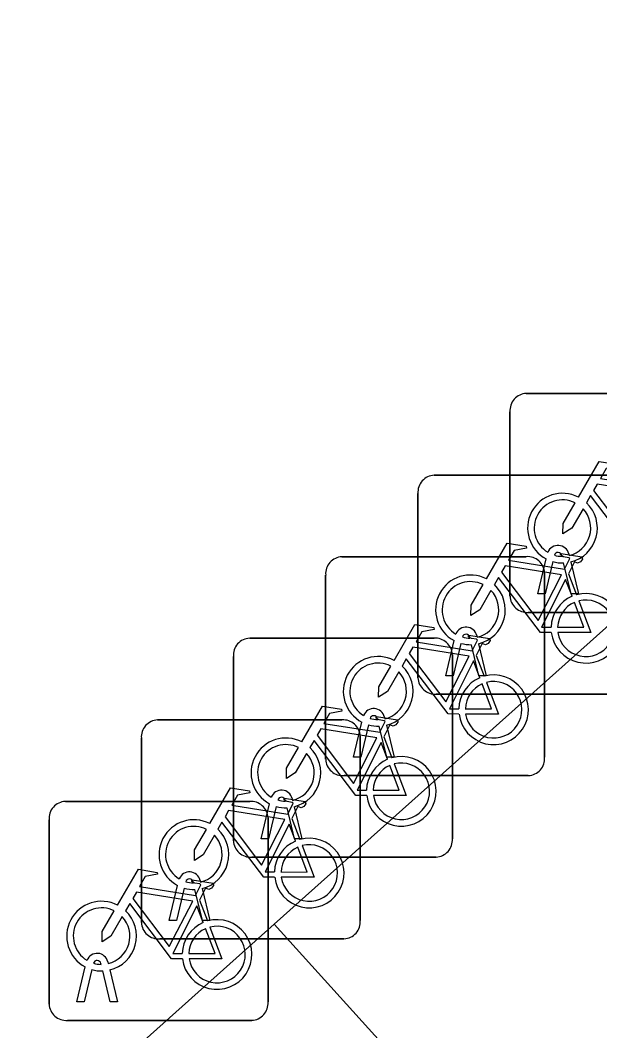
# Model space of a CAD drawing. Extents: x 159960 to 160866, y 382700 to 383354.
# Drawn here: x 160523.095 to 160525.739, y 383041.305 to 383045.917 of the extents above; entities that cross this region are included whole.
import ezdxf

# ---------------------------------------------------------------- set-up
doc = ezdxf.new("R2010")
doc.units = 0
for name, color, linetype in [('IMGEO_Fietsenrek', 7, 'Continuous'), ('IMGEO_Groenvoorziening', 7, 'Continuous'), ('IMGEO_Voetpad_open', 7, 'Continuous')]:
    doc.layers.add(name, color=color, linetype=linetype)

msp = doc.modelspace()

# ---------------------------------------------------------------- linework, layer by layer
at = {"layer": 'IMGEO_Fietsenrek'}
for p, q in [((160525.4039, 383044.2135), (160526.2448, 383044.2135)), ((160526.2448, 383044.2135), (160525.4039, 383044.2135)), ((160525.3295, 383043.2889), (160525.3295, 383044.1298)), ((160525.3295, 383044.1298), (160525.3295, 383043.2889)), ((160524.9839, 383043.8405), (160525.8248, 383043.8405)), ((160525.8248, 383043.8405), (160524.9839, 383043.8405)), ((160524.9095, 383042.9159), (160524.9095, 383043.7568)), ((160524.9095, 383043.7568), (160524.9095, 383042.9159)), ((160524.5629, 383043.4685), (160525.4038, 383043.4685)), ((160525.4038, 383043.4685), (160524.5629, 383043.4685)), ((160525.5669, 383043.4699), (160525.5659, 383043.4742)), ((160525.5976, 383043.4814), (160525.5994, 383043.4735)), ((160525.4565, 383043.2983), (160525.4948, 383043.4583)), ((160525.5252, 383043.4461), (160525.4899, 383043.2983)), ((160525.608, 383043.2983), (160525.5741, 383043.44)), ((160525.6064, 383043.4443), (160525.6414, 383043.2983)), ((160524.4885, 383042.5439), (160524.4885, 383043.3848)), ((160524.4885, 383043.3848), (160524.4885, 383042.5439)), ((160525.4875, 383043.3941), (160525.4875, 383042.5532)), ((160525.4875, 383042.5532), (160525.4875, 383043.3941)), ((160525.5962, 383043.3902), (160525.6325, 383043.295)), ((160525.4899, 383043.2983), (160525.4565, 383043.2983)), ((160525.6414, 383043.2983), (160525.608, 383043.2983)), ((160526.2541, 383043.2145), (160525.4132, 383043.2145)), ((160525.4132, 383043.2145), (160526.2541, 383043.2145)), ((160524.1419, 383043.0965), (160524.9828, 383043.0965)), ((160524.9828, 383043.0965), (160524.1419, 383043.0965)), ((160525.1469, 383043.0969), (160525.1459, 383043.1012)), ((160525.1776, 383043.1084), (160525.1794, 383043.1005)), ((160525.0365, 383042.9253), (160525.0748, 383043.0853)), ((160525.1052, 383043.0731), (160525.0699, 383042.9253)), ((160525.188, 383042.9253), (160525.1541, 383043.067)), ((160525.1864, 383043.0713), (160525.2214, 383042.9253)), ((160524.0675, 383042.1719), (160524.0675, 383043.0128)), ((160524.0675, 383043.0128), (160524.0675, 383042.1719)), ((160525.0665, 383043.0221), (160525.0665, 383042.1812)), ((160525.0665, 383042.1812), (160525.0665, 383043.0221)), ((160525.1752, 383043.0182), (160525.2115, 383042.923)), ((160525.0699, 383042.9253), (160525.0365, 383042.9253)), ((160525.2214, 383042.9253), (160525.188, 383042.9253)), ((160525.8341, 383042.8415), (160524.9932, 383042.8415)), ((160524.9932, 383042.8415), (160525.8341, 383042.8415)), ((160523.7219, 383042.7235), (160524.5628, 383042.7235)), ((160524.5628, 383042.7235), (160523.7219, 383042.7235)), ((160524.7259, 383042.7249), (160524.7249, 383042.7292)), ((160524.7566, 383042.7364), (160524.7584, 383042.7285)), ((160524.6155, 383042.5533), (160524.6538, 383042.7133)), ((160524.6842, 383042.7011), (160524.6489, 383042.5533)), ((160524.767, 383042.5533), (160524.7331, 383042.695)), ((160524.7654, 383042.6993), (160524.8004, 383042.5533)), ((160523.6475, 383041.7989), (160523.6475, 383042.6398)), ((160523.6475, 383042.6398), (160523.6475, 383041.7989)), ((160524.6465, 383042.6491), (160524.6465, 383041.8082)), ((160524.6465, 383041.8082), (160524.6465, 383042.6491)), ((160524.7542, 383042.6462), (160524.7905, 383042.551)), ((160524.6489, 383042.5533), (160524.6155, 383042.5533)), ((160524.8004, 383042.5533), (160524.767, 383042.5533)), ((160525.4131, 383042.4695), (160524.5722, 383042.4695)), ((160524.5722, 383042.4695), (160525.4131, 383042.4695)), ((160524.3049, 383042.3529), (160524.3039, 383042.3572)), ((160524.3356, 383042.3644), (160524.3374, 383042.3565)), ((160523.3009, 383042.3515), (160524.1418, 383042.3515)), ((160524.1418, 383042.3515), (160523.3009, 383042.3515)), ((160524.1945, 383042.1813), (160524.2328, 383042.3413)), ((160524.2632, 383042.3291), (160524.2279, 383042.1813)), ((160524.346, 383042.1813), (160524.3121, 383042.323)), ((160524.3444, 383042.3273), (160524.3794, 383042.1813)), ((160523.2265, 383041.4269), (160523.2265, 383042.2678)), ((160523.2265, 383042.2678), (160523.2265, 383041.4269)), ((160524.2255, 383042.2771), (160524.2255, 383041.4362)), ((160524.2255, 383041.4362), (160524.2255, 383042.2771)), ((160524.3342, 383042.2732), (160524.3705, 383042.178)), ((160524.2279, 383042.1813), (160524.1945, 383042.1813)), ((160524.3794, 383042.1813), (160524.346, 383042.1813)), ((160524.9921, 383042.0975), (160524.1512, 383042.0975)), ((160524.1512, 383042.0975), (160524.9921, 383042.0975)), ((160523.9156, 383041.9914), (160523.9174, 383041.9835)), ((160523.7745, 383041.8083), (160523.8128, 383041.9683)), ((160523.8432, 383041.9561), (160523.8079, 383041.8083)), ((160523.8849, 383041.9799), (160523.8839, 383041.9842)), ((160523.926, 383041.8083), (160523.8921, 383041.95)), ((160523.9244, 383041.9543), (160523.9594, 383041.8083)), ((160523.9132, 383041.9012), (160523.9495, 383041.806)), ((160523.8079, 383041.8083), (160523.7745, 383041.8083)), ((160523.9594, 383041.8083), (160523.926, 383041.8083)), ((160524.5721, 383041.7245), (160523.7312, 383041.7245)), ((160523.7312, 383041.7245), (160524.5721, 383041.7245)), ((160523.4946, 383041.6194), (160523.4964, 383041.6115)), ((160523.3535, 383041.4363), (160523.3918, 383041.5963)), ((160523.4222, 383041.5841), (160523.3869, 383041.4363)), ((160523.4639, 383041.6079), (160523.4629, 383041.6122)), ((160523.505, 383041.4363), (160523.4711, 383041.578)), ((160523.5034, 383041.5823), (160523.5384, 383041.4363)), ((160523.3869, 383041.4363), (160523.3535, 383041.4363)), ((160523.5384, 383041.4363), (160523.505, 383041.4363)), ((160524.1511, 383041.3525), (160523.3102, 383041.3525)), ((160523.3102, 383041.3525), (160524.1511, 383041.3525))]:
    msp.add_line(p, q, dxfattribs=at)
for points in [[(160525.6421, 383043.7402), (160525.7368, 383043.9037), (160525.823, 383043.8899), (160525.8247, 383043.8812), (160525.7686, 383043.8703), (160525.7424, 383043.825), (160525.9976, 383043.7842)], [(160525.9847, 383043.759), (160525.7279, 383043.8), (160525.7112, 383043.7712), (160525.8782, 383043.5509), (160525.9847, 383043.759)], [(160525.9378, 383043.4955), (160525.8881, 383043.4956), (160525.6974, 383043.7473), (160525.6784, 383043.7145)], [(160525.6628, 383043.6877), (160525.6112, 383043.5985), (160525.5713, 383043.5725), (160525.5725, 383043.62), (160525.627, 383043.7142)], [(160525.2221, 383043.3672), (160525.3168, 383043.5307), (160525.403, 383043.5169), (160525.4047, 383043.5082), (160525.3486, 383043.4973), (160525.3224, 383043.452), (160525.5776, 383043.4112)], [(160525.5776, 383043.4112), (160525.6026, 383043.46), (160525.5975, 383043.464), (160525.5743, 383043.4677), (160525.5616, 383043.4752), (160525.5606, 383043.4783), (160525.5628, 383043.4829), (160525.6576, 383043.4678), (160525.6599, 383043.4575), (160525.6505, 383043.4451), (160525.6381, 383043.4387), (160525.6236, 383043.4449), (160525.5962, 383043.3902)], [(160525.5647, 383043.386), (160525.3079, 383043.427), (160525.2912, 383043.3982), (160525.4582, 383043.1779), (160525.5647, 383043.386)], [(160525.5178, 383043.1225), (160525.4681, 383043.1226), (160525.2774, 383043.3743), (160525.2584, 383043.3415)], [(160525.2428, 383043.3147), (160525.1912, 383043.2255), (160525.1513, 383043.1995), (160525.1525, 383043.247), (160525.207, 383043.3412)], [(160525.6127, 383043.288), (160525.5834, 383043.3648), (160525.474, 383043.1467), (160525.5167, 383043.1466)], [(160525.5467, 383043.1465), (160525.6666, 383043.1463), (160525.6234, 383043.2599)], [(160525.6432, 383043.2668), (160525.6982, 383043.1222), (160525.5481, 383043.1225)], [(160524.8011, 383042.9952), (160524.8958, 383043.1587), (160524.982, 383043.1449), (160524.9837, 383043.1362), (160524.9276, 383043.1253), (160524.9014, 383043.08), (160525.1566, 383043.0392)], [(160525.1566, 383043.0392), (160525.1816, 383043.088), (160525.1765, 383043.092), (160525.1533, 383043.0957), (160525.1406, 383043.1032), (160525.1396, 383043.1063), (160525.1418, 383043.1109), (160525.2366, 383043.0958), (160525.2389, 383043.0855), (160525.2295, 383043.0731), (160525.2171, 383043.0667), (160525.2026, 383043.0729), (160525.1752, 383043.0182)], [(160525.1437, 383043.014), (160524.8869, 383043.055), (160524.8702, 383043.0262), (160525.0372, 383042.8059), (160525.1437, 383043.014)], [(160525.0968, 383042.7505), (160525.0471, 383042.7506), (160524.8564, 383043.0023), (160524.8374, 383042.9695)], [(160524.8218, 383042.9427), (160524.7702, 383042.8535), (160524.7303, 383042.8275), (160524.7315, 383042.875), (160524.786, 383042.9692)], [(160525.1917, 383042.916), (160525.1624, 383042.9928), (160525.053, 383042.7747), (160525.0957, 383042.7746)], [(160525.1257, 383042.7745), (160525.2456, 383042.7743), (160525.2024, 383042.8879)], [(160525.2222, 383042.8948), (160525.2772, 383042.7502), (160525.1271, 383042.7505)], [(160524.3801, 383042.6232), (160524.4748, 383042.7867), (160524.561, 383042.7729), (160524.5627, 383042.7642), (160524.5066, 383042.7533), (160524.4804, 383042.708), (160524.7356, 383042.6672)], [(160524.7356, 383042.6672), (160524.7606, 383042.716), (160524.7555, 383042.72), (160524.7323, 383042.7237), (160524.7196, 383042.7312), (160524.7186, 383042.7343), (160524.7208, 383042.7389), (160524.8156, 383042.7238), (160524.8179, 383042.7135), (160524.8085, 383042.7011), (160524.7961, 383042.6947), (160524.7816, 383042.7009), (160524.7542, 383042.6462)], [(160524.7227, 383042.642), (160524.4659, 383042.683), (160524.4492, 383042.6542), (160524.6162, 383042.4339), (160524.7227, 383042.642)], [(160524.6758, 383042.3785), (160524.6261, 383042.3786), (160524.4354, 383042.6303), (160524.4164, 383042.5975)], [(160524.4008, 383042.5707), (160524.3492, 383042.4815), (160524.3093, 383042.4555), (160524.3105, 383042.503), (160524.365, 383042.5972)], [(160524.7707, 383042.544), (160524.7414, 383042.6208), (160524.632, 383042.4027), (160524.6747, 383042.4026)], [(160524.7047, 383042.4025), (160524.8246, 383042.4023), (160524.7814, 383042.5159)], [(160524.8012, 383042.5228), (160524.8562, 383042.3782), (160524.7061, 383042.3785)], [(160523.9601, 383042.2502), (160524.0548, 383042.4137), (160524.141, 383042.3999), (160524.1427, 383042.3912), (160524.0866, 383042.3803), (160524.0604, 383042.335), (160524.3156, 383042.2942)], [(160524.3156, 383042.2942), (160524.3406, 383042.343), (160524.3355, 383042.347), (160524.3123, 383042.3507), (160524.2996, 383042.3582), (160524.2986, 383042.3613), (160524.3008, 383042.3659), (160524.3956, 383042.3508), (160524.3979, 383042.3405), (160524.3885, 383042.3281), (160524.3761, 383042.3217), (160524.3616, 383042.3279), (160524.3342, 383042.2732)], [(160524.3027, 383042.269), (160524.0459, 383042.31), (160524.0292, 383042.2812), (160524.1962, 383042.0609), (160524.3027, 383042.269)], [(160523.9808, 383042.1977), (160523.9292, 383042.1085), (160523.8893, 383042.0825), (160523.8905, 383042.13), (160523.945, 383042.2242)], [(160524.2558, 383042.0055), (160524.2061, 383042.0056), (160524.0154, 383042.2573), (160523.9964, 383042.2245)], [(160524.3507, 383042.171), (160524.3214, 383042.2478), (160524.212, 383042.0297), (160524.2547, 383042.0296)], [(160524.2847, 383042.0295), (160524.4046, 383042.0293), (160524.3614, 383042.1429)], [(160524.3812, 383042.1498), (160524.4362, 383042.0052), (160524.2861, 383042.0055)], [(160523.5391, 383041.8782), (160523.6338, 383042.0417), (160523.72, 383042.0279), (160523.7217, 383042.0192), (160523.6656, 383042.0083), (160523.6394, 383041.963), (160523.8946, 383041.9222)], [(160523.8946, 383041.9222), (160523.9196, 383041.971), (160523.9145, 383041.975), (160523.8913, 383041.9787), (160523.8786, 383041.9862), (160523.8776, 383041.9893), (160523.8798, 383041.9939), (160523.9746, 383041.9788), (160523.9769, 383041.9685), (160523.9675, 383041.9561), (160523.9551, 383041.9497), (160523.9406, 383041.9559), (160523.9132, 383041.9012)], [(160523.8817, 383041.897), (160523.6249, 383041.938), (160523.6082, 383041.9092), (160523.7752, 383041.6889), (160523.8817, 383041.897)], [(160523.5598, 383041.8257), (160523.5082, 383041.7365), (160523.4683, 383041.7105), (160523.4695, 383041.758), (160523.524, 383041.8522)], [(160523.8348, 383041.6335), (160523.7851, 383041.6336), (160523.5944, 383041.8853), (160523.5754, 383041.8525)], [(160523.9297, 383041.799), (160523.9004, 383041.8758), (160523.791, 383041.6577), (160523.8337, 383041.6576)], [(160523.8637, 383041.6575), (160523.9836, 383041.6573), (160523.9404, 383041.7709)], [(160523.9602, 383041.7778), (160524.0152, 383041.6332), (160523.8651, 383041.6335)]]:
    msp.add_lwpolyline(points, dxfattribs=at)
for centre, radius, start, end in [((160525.4072, 383044.1356), 0.0779, 92.4484, 184.2845), ((160525.4072, 383044.1356), 0.0779, 92.4484, 184.2845), ((160524.9872, 383043.7626), 0.0779, 92.4484, 184.2845), ((160524.9872, 383043.7626), 0.0779, 92.4484, 184.2845), ((160525.5691, 383043.5989), 0.159, 62.6766, 242.1369), ((160525.5691, 383043.5989), 0.129, 63.3192, 238.903), ((160525.5691, 383043.5989), 0.159, 283.5766, 46.6042), ((160525.5691, 383043.5989), 0.129, 283.6043, 43.4302), ((160525.5489, 383043.4703), 0.0499, 12.8025, 158.6934), ((160524.5662, 383043.3906), 0.0779, 92.4484, 184.2845), ((160524.5662, 383043.3906), 0.0779, 92.4484, 184.2845), ((160525.4096, 383043.3908), 0.0779, 2.4484, 94.2845), ((160525.4096, 383043.3908), 0.0779, 2.4484, 94.2845), ((160525.5489, 383043.4703), 0.0174, 12.8025, 163.4502), ((160525.5691, 383043.5989), 0.129, 253.415, 269.0204), ((160525.5691, 383043.5989), 0.159, 253.9967, 271.7867), ((160525.1491, 383043.2259), 0.159, 62.6766, 242.1369), ((160525.1491, 383043.2259), 0.129, 63.3192, 238.903), ((160525.1491, 383043.2259), 0.159, 283.5766, 46.6042), ((160525.1491, 383043.2259), 0.129, 283.6043, 43.4302), ((160525.4074, 383043.2922), 0.0779, 182.4484, 274.2845), ((160525.4074, 383043.2922), 0.0779, 182.4484, 274.2845), ((160525.6757, 383043.1419), 0.159, 113.3408, 178.3217), ((160525.6757, 383043.1419), 0.159, 187.0065, 105.7708), ((160525.6757, 383043.1419), 0.129, 113.923, 177.9556), ((160525.6757, 383043.1419), 0.129, 188.6715, 104.5883), ((160525.1289, 383043.0973), 0.0499, 12.8025, 158.6934), ((160524.1452, 383043.0186), 0.0779, 92.4484, 184.2845), ((160524.1452, 383043.0186), 0.0779, 92.4484, 184.2845), ((160524.9886, 383043.0188), 0.0779, 2.4484, 94.2845), ((160524.9886, 383043.0188), 0.0779, 2.4484, 94.2845), ((160525.1289, 383043.0973), 0.0174, 12.8025, 163.4502), ((160525.1491, 383043.2259), 0.129, 253.415, 269.0204), ((160525.1491, 383043.2259), 0.159, 253.9967, 271.7867), ((160524.7281, 383042.8539), 0.159, 62.6766, 242.1369), ((160524.7281, 383042.8539), 0.129, 63.3192, 238.903), ((160524.7281, 383042.8539), 0.159, 283.5766, 46.6042), ((160524.7281, 383042.8539), 0.129, 283.6043, 43.4302), ((160524.9874, 383042.9192), 0.0779, 182.4484, 274.2845), ((160524.9874, 383042.9192), 0.0779, 182.4484, 274.2845), ((160525.2547, 383042.7699), 0.159, 113.3408, 178.3217), ((160525.2547, 383042.7699), 0.159, 187.0065, 105.7708), ((160525.2547, 383042.7699), 0.129, 113.923, 177.9556), ((160525.2547, 383042.7699), 0.129, 188.6715, 104.5883), ((160524.7079, 383042.7253), 0.0499, 12.8025, 158.6934), ((160523.7252, 383042.6456), 0.0779, 92.4484, 184.2845), ((160523.7252, 383042.6456), 0.0779, 92.4484, 184.2845), ((160524.5686, 383042.6458), 0.0779, 2.4484, 94.2845), ((160524.5686, 383042.6458), 0.0779, 2.4484, 94.2845), ((160524.7079, 383042.7253), 0.0174, 12.8025, 163.4502), ((160524.7281, 383042.8539), 0.129, 253.415, 269.0204), ((160524.7281, 383042.8539), 0.159, 253.9967, 271.7867), ((160524.3071, 383042.4819), 0.159, 62.6766, 242.1369), ((160524.3071, 383042.4819), 0.129, 63.3192, 238.903), ((160524.3071, 383042.4819), 0.159, 283.5766, 46.6042), ((160524.3071, 383042.4819), 0.129, 283.6043, 43.4302), ((160524.5664, 383042.5472), 0.0779, 182.4484, 274.2845), ((160524.5664, 383042.5472), 0.0779, 182.4484, 274.2845), ((160524.8337, 383042.3979), 0.159, 113.3408, 178.3217), ((160524.8337, 383042.3979), 0.159, 187.0065, 105.7708), ((160525.4098, 383042.5474), 0.0779, 272.4484, 4.2845), ((160525.4098, 383042.5474), 0.0779, 272.4484, 4.2845), ((160524.8337, 383042.3979), 0.129, 113.923, 177.9556), ((160524.8337, 383042.3979), 0.129, 188.6715, 104.5883), ((160524.2869, 383042.3533), 0.0499, 12.8025, 158.6934), ((160524.2869, 383042.3533), 0.0174, 12.8025, 163.4502), ((160524.3071, 383042.4819), 0.129, 253.415, 269.0204), ((160523.3042, 383042.2736), 0.0779, 92.4484, 184.2845), ((160523.3042, 383042.2736), 0.0779, 92.4484, 184.2845), ((160524.1476, 383042.2738), 0.0779, 2.4484, 94.2845), ((160524.1476, 383042.2738), 0.0779, 2.4484, 94.2845), ((160524.3071, 383042.4819), 0.159, 253.9967, 271.7867), ((160523.8871, 383042.1089), 0.159, 62.6766, 242.1369), ((160523.8871, 383042.1089), 0.129, 63.3192, 238.903), ((160523.8871, 383042.1089), 0.159, 283.5766, 46.6042), ((160523.8871, 383042.1089), 0.129, 283.6043, 43.4302), ((160524.1454, 383042.1752), 0.0779, 182.4484, 274.2845), ((160524.1454, 383042.1752), 0.0779, 182.4484, 274.2845), ((160524.4137, 383042.0249), 0.159, 113.3408, 178.3217), ((160524.4137, 383042.0249), 0.159, 187.0065, 105.7708), ((160524.9888, 383042.1754), 0.0779, 272.4484, 4.2845), ((160524.9888, 383042.1754), 0.0779, 272.4484, 4.2845), ((160524.4137, 383042.0249), 0.129, 113.923, 177.9556), ((160524.4137, 383042.0249), 0.129, 188.6715, 104.5883), ((160523.8669, 383041.9803), 0.0499, 12.8025, 158.6934), ((160523.8669, 383041.9803), 0.0174, 12.8025, 163.4502), ((160523.8871, 383042.1089), 0.129, 253.415, 269.0204), ((160523.8871, 383042.1089), 0.159, 253.9967, 271.7867), ((160523.4661, 383041.7369), 0.159, 62.6766, 242.1369), ((160523.4661, 383041.7369), 0.129, 63.3192, 238.903), ((160523.4661, 383041.7369), 0.159, 283.5766, 46.6042), ((160523.4661, 383041.7369), 0.129, 283.6043, 43.4302), ((160523.9927, 383041.6529), 0.159, 187.0065, 105.7708), ((160524.5688, 383041.8024), 0.0779, 272.4484, 4.2845), ((160524.5688, 383041.8024), 0.0779, 272.4484, 4.2845), ((160523.7254, 383041.8022), 0.0779, 182.4484, 274.2845), ((160523.7254, 383041.8022), 0.0779, 182.4484, 274.2845), ((160523.9927, 383041.6529), 0.159, 113.3408, 178.3217), ((160523.9927, 383041.6529), 0.129, 113.923, 177.9556), ((160523.9927, 383041.6529), 0.129, 188.6715, 104.5883), ((160523.4459, 383041.6083), 0.0499, 12.8025, 158.6934), ((160523.4459, 383041.6083), 0.0174, 12.8025, 163.4502), ((160523.4661, 383041.7369), 0.159, 253.9967, 271.7867), ((160523.4661, 383041.7369), 0.129, 253.415, 269.0204), ((160524.1478, 383041.4304), 0.0779, 272.4484, 4.2845), ((160524.1478, 383041.4304), 0.0779, 272.4484, 4.2845), ((160523.3044, 383041.4302), 0.0779, 182.4484, 274.2845), ((160523.3044, 383041.4302), 0.0779, 182.4484, 274.2845)]:
    msp.add_arc(centre, radius, start, end, dxfattribs=at)
at = {"layer": 'IMGEO_Groenvoorziening'}
msp.add_lwpolyline([(160530.301, 383041.922), (160530.689, 383041.896), (160527.865, 383045.02), (160524.254, 383041.791), (160526.706, 383039.078), (160529.648, 383041.711)], dxfattribs=at)
msp.add_lwpolyline([(160526.706, 383039.078), (160524.254, 383041.791), (160521.272, 383039.124), (160523.725, 383036.41)], close=True, dxfattribs=at)
at = {"layer": 'IMGEO_Voetpad_open'}
msp.add_lwpolyline([(160505.58, 383027.472), (160506.93, 383028.69), (160515.275, 383036.456), (160514.81, 383036.989), (160518.545, 383040.319), (160522.812, 383035.601), (160523.725, 383036.41), (160521.272, 383039.124), (160524.254, 383041.791), (160527.865, 383045.02), (160528.189, 383045.31), (160529.25, 383046.25), (160528.98, 383046.59), (160532.081, 383049.37)], dxfattribs=at)

doc.saveas('drawing.dxf')
